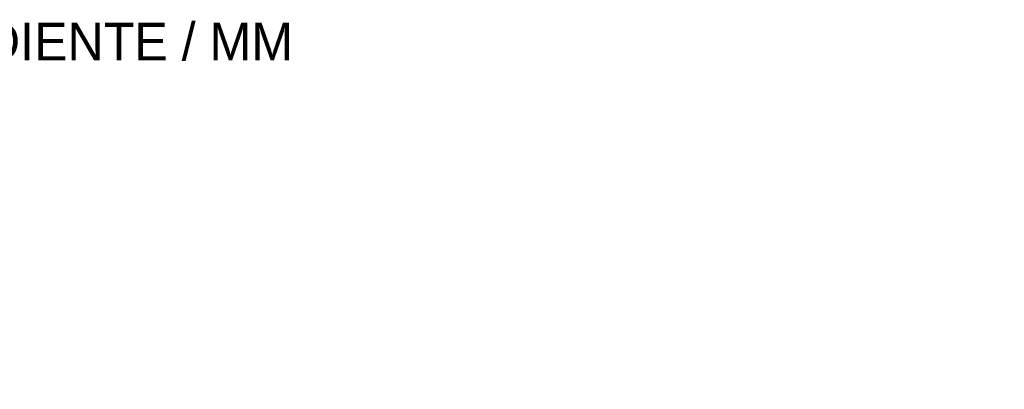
# Model space of a CAD drawing. Header units: millimetres. Extents: x -1970 to 61924, y -58230 to 6847.
# Tile 477 of 656: x 7843 to 16249, y 3693 to 6847. Entities that reach past the tile are written whole.
import ezdxf

# ---------------------------------------------------------------- set-up
doc = ezdxf.new("R2010")
doc.units = ezdxf.units.MM
doc.layers.add('COTAS_P', color=1, linetype='Continuous', lineweight=0)
doc.layers.add('TEXTOS', color=4, linetype='Continuous', lineweight=0)
doc.dimstyles.new('R19_100', dxfattribs={"dimtxt": 250, "dimasz": 150, "dimexe": 150, "dimexo": 80, "dimgap": 100, "dimtad": 1, "dimtih": 1, "dimtoh": 1, "dimdsep": 46, "dimcen": 0.09, "dimadec": 0, "dimazin": 0, "dimtfac": 1, "dimtdec": 4, "dimtofl": 0, "dimtmove": 0, "dimatfit": 3, "dimfxl": 1, "dimtolj": 1, "dimtzin": 0, "dimarcsym": 0})

# ---------------------------------------------------------------- blocks, each defined once
blk = doc.blocks.new('DIM_R26_4')
at = {"layer": 'COTAS_P'}
for p, q in [((15248.4, 1279.1), (24311.8, 4109.1)), ((24311.8, 4109.1), (24155.2, 4107.3)), ((24311.8, 4109.1), (24182.1, 4021.4)), ((24580.1, 3250), (24311.8, 4109.1)), ((15248.4, 1279.1), (15378.1, 1366.8)), ((15248.4, 1279.1), (15405, 1280.8)), ((15516.6, 420), (15248.4, 1279.1))]:
    blk.add_line(p, q, dxfattribs=at)
blk.add_text('9495 P', height=250, rotation=17.34062, dxfattribs=at).set_placement((19750.3, 2789.5))

msp = doc.modelspace()

# ---------------------------------------------------------------- texts
at = {"layer": 'TEXTOS'}
msp.add_text('R26 / LATERAL / SECADOR INDEPENDIENTE / MM', height=320, dxfattribs=at).set_placement((0, 6500))

# ---------------------------------------------------------------- dimensions: what is measured, and where the dimension line sits
at = {"layer": 'COTAS_P'}
dim = msp.add_aligned_dim(p1=(15516.618, 420), p2=(24580.067, 3250), distance=900, text='<> P', dimstyle='R19_100', dxfattribs=at)
dim.commit()
dim.dimension.update_dxf_attribs({"geometry": 'DIM_R26_4', "text_midpoint": (19780.096, 2694.095)})

doc.saveas('drawing.dxf')
